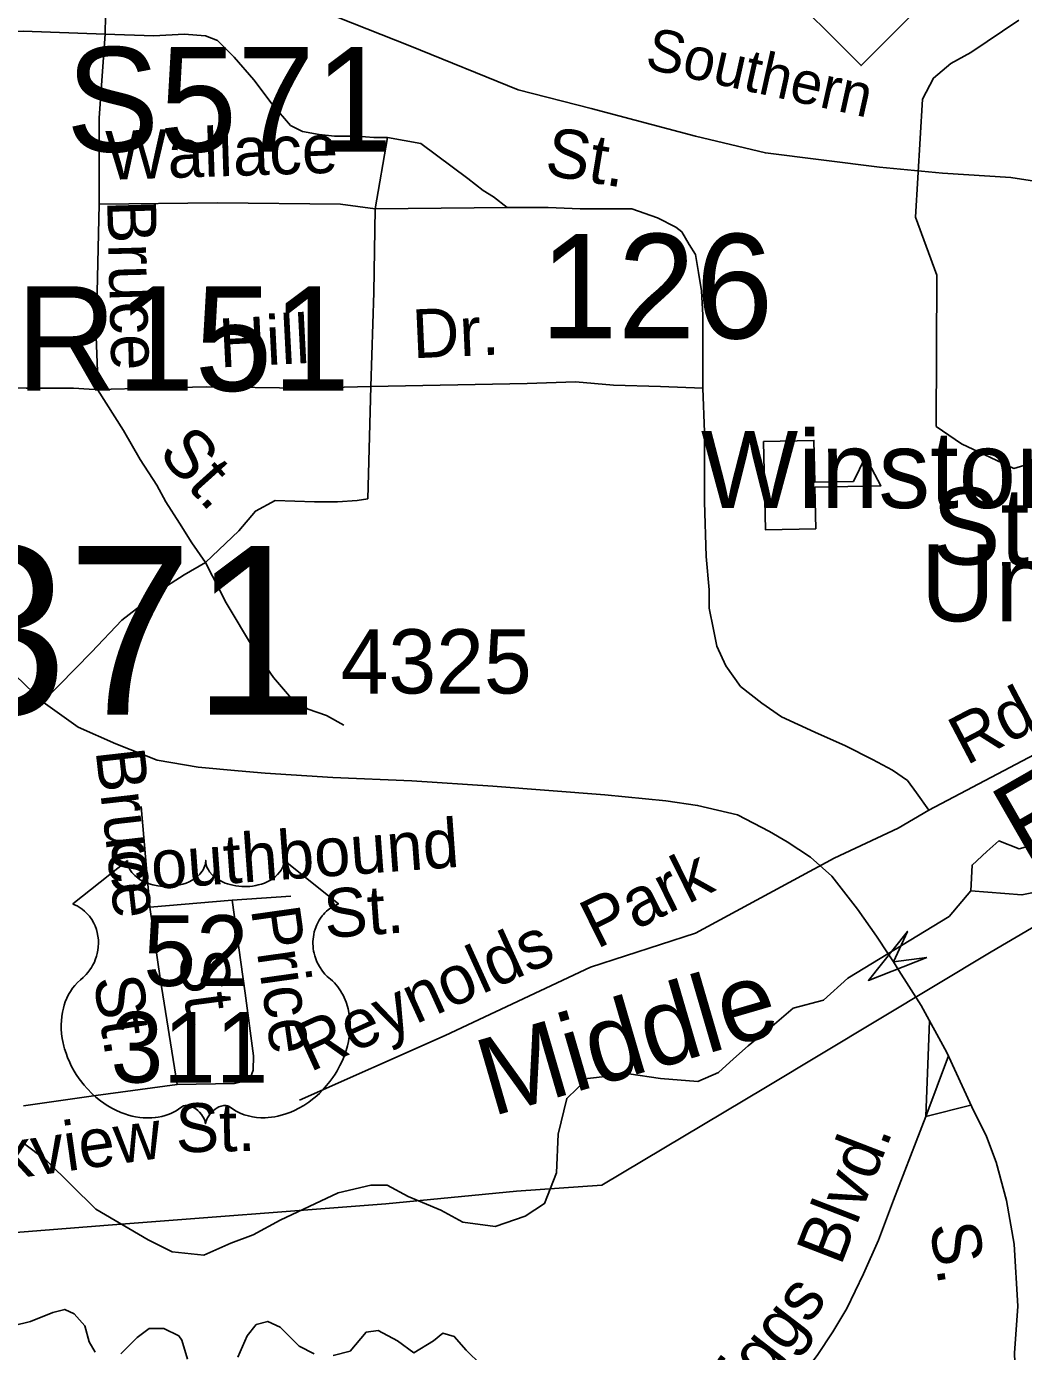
# Model space of a CAD drawing. Extents: x 1547597 to 1699558, y 810033 to 920809.
# Drawn here: x 1637444 to 1639384, y 852177 to 854755 of the extents above; entities that cross this region are included whole.
import ezdxf

# ---------------------------------------------------------------- set-up
doc = ezdxf.new("R2010")
doc.units = 0
for name, color, linetype in [('Exist Cultural Educational Facility College or University CELL', 7, 'Continuous'), ('Exist Cultural Educational Facility College or University Label', 7, 'Continuous'), ('Exist Hydrographic Creek Single Shore', 7, 'Continuous'), ('Exist Hydrographic Creek Single Shore Label', 7, 'Continuous'), ('Exist Railroad Mainline', 7, 'Continuous'), ('Exist Railroad Mainline Label', 7, 'Continuous'), ('Exist Road Non-System Structure Non-Sys Other Number Label', 7, 'Continuous'), ('Exist Road Non-System Type 51', 7, 'Continuous'), ('Exist Road Non-System Type 51 Label', 7, 'Continuous'), ('Exist Road Primary Interstate Structure Ovrhead Sign Number Label', 7, 'Continuous'), ('Exist Road Primary NC Shield CELL', 7, 'Continuous'), ('Exist Road Primary US Shield CELL', 7, 'Continuous'), ('Exist Road Primary US Shield Number Label', 7, 'Continuous'), ('Exist Road Primary US Structure RailRoad Number Label', 7, 'Continuous'), ('Exist Road Secondary Structure Standard Bridge Attributed CELL', 7, 'Continuous'), ('Exist Road Secondary Structure Standard Bridge Number Label', 7, 'Continuous'), ('Exist Road Secondary Type 51 Label', 7, 'Continuous'), ('Exist Road Secondary Type 51 Number Label', 7, 'Continuous'), ('Exist Road Secondary Type 51 Undivided 4 Lane Attributed', 7, 'Continuous'), ('Exist Utilities Electrical Transmission Line', 7, 'Continuous')]:
    doc.layers.add(name, color=color, linetype=linetype)

msp = doc.modelspace()

# ---------------------------------------------------------------- linework, layer by layer
at = {"layer": 'Exist Cultural Educational Facility College or University CELL'}
msp.add_lwpolyline([(1638878.3, 853947.5), (1638976.2, 853949.4), (1638977.8, 853868.4), (1639052.9, 853869.8), (1639076.2, 853917.3), (1639106.5, 853861.3), (1638978, 853858.8), (1638979.5, 853777.8), (1638881.6, 853775.9)], close=True, dxfattribs=at)
at = {"layer": 'Exist Hydrographic Creek Single Shore'}
for points in [[(1639506.6, 853937.2), (1639365, 853895.2), (1639262.9, 853943), (1639213.9, 853976.8), (1639215.4, 854270.7), (1639173.4, 854383.6), (1639187.6, 854613.2), (1639208.7, 854654.4), (1639242.5, 854682.9), (1639281, 854703.9), (1639374.4, 854767.3)], [(1639281, 853073.4), (1639283.6, 853123.3), (1639312.5, 853149.6), (1639336.1, 853170.6), (1639375.5, 853154.8), (1639412.2, 853165.3)], [(1641159.6, 852921.1), (1641078.3, 852923.8), (1641028.4, 852889.6), (1640724.1, 852908), (1640621.7, 852926.4), (1640495.8, 852984.1), (1640241.3, 853078.7), (1640099.6, 853094.4), (1639931.7, 853136.4), (1639845.1, 853125.9), (1639755.9, 853110.2), (1639669.3, 853104.9), (1639598.5, 853094.4), (1639535.5, 853065.5), (1639433.2, 853076), (1639380.7, 853065.5), (1639281, 853073.4)], [(1638414.2, 852440.6), (1638452.1, 852464.9), (1638475.4, 852525), (1638478.5, 852600), (1638495.4, 852669.6), (1638535.9, 852708.5), (1638616.2, 852717.1), (1638677.4, 852708.6), (1638750.2, 852702.3), (1638790.3, 852720.2), (1638819.9, 852746.6), (1638848.4, 852771.9), (1638894.8, 852809.9), (1638935.9, 852844.8), (1638995, 852860.7), (1639042, 852903.6), (1639239, 853023.5), (1639281, 853073.4)], [(1637577.9, 852175.8), (1637566.3, 852195.8), (1637557.9, 852227.5), (1637536.8, 852250.7), (1637518.8, 852259.1), (1637495.6, 852252.8), (1637452.3, 852235.9), (1637417.5, 852227.5), (1637398.5, 852233.8), (1637389, 852247.5), (1637383.8, 852268.6), (1637380.6, 852300.3), (1637389, 852346.7), (1637389, 852390), (1637397.5, 852439.6), (1637397.5, 852470.2), (1637382.7, 852505), (1637380.6, 852534.5), (1637348.9, 852596.8)], [(1637435.5, 852585.2), (1637484, 852548.2), (1637579, 852454.3), (1637681.3, 852394.2), (1637727.8, 852371), (1637789, 852364.6), (1637841.7, 852387.9), (1637885.2, 852403.9), (1637937.6, 852432.8), (1638050.6, 852486), (1638114, 852500.8), (1638145.6, 852500.8), (1638186.8, 852478.6), (1638250.1, 852452.2), (1638292.8, 852429), (1638356.1, 852420.6), (1638414.2, 852440.6)], [(1637757.8, 852162.1), (1637746.2, 852199), (1637740.9, 852207.4), (1637711.4, 852222.2), (1637682.9, 852222.2), (1637659.7, 852204.3), (1637628, 852172.6)], [(1638004.2, 852172.6), (1637974.7, 852187.4), (1637937.7, 852224.3), (1637913.5, 852235.9), (1637891.3, 852229.6), (1637873.4, 852207.4), (1637855.4, 852166.3)], [(1638328.7, 852151.5), (1638299.7, 852180), (1638276.5, 852206.4), (1638254.3, 852212.7), (1638235.8, 852197.9), (1638197.8, 852174.7), (1638166.2, 852197.9), (1638128.7, 852218), (1638105, 852214.8), (1638073.9, 852177.9), (1638041.1, 852169.4)]]:
    msp.add_lwpolyline(points, dxfattribs=at)
at = {"layer": 'Exist Railroad Mainline'}
msp.add_lwpolyline([(1637880.3, 854840.6), (1638189.9, 854717), (1638401, 854631.6), (1638542.9, 854595.3), (1638745.5, 854541.5), (1638881.6, 854508.8), (1639103.7, 854481.4), (1639226.1, 854469.7), (1639359.1, 854461.3), (1639514.5, 854437.3), (1639662.9, 854432.8), (1639865.9, 854404.9), (1640029.7, 854388), (1640249.5, 854369.4), (1640429.1, 854351.9)], dxfattribs=at)
at = {"layer": 'Exist Road Non-System Type 51'}
for p, q in [((1637597.5, 854739.5), (1637600.4, 854895.6)), ((1638146.5, 854538.7), (1638122.8, 854399.9)), ((1638122.8, 854399.9), (1638379.6, 854402.9)), ((1638114, 854054.4), (1638108.1, 853835.9)), ((1638114, 854054.4), (1638418, 854060.3)), ((1637684.4, 853041.5), (1637667.3, 853237.7)), ((1639140.1, 853195.2), (1639199.5, 853230.4)), ((1639015.2, 853137.1), (1639140.1, 853195.2)), ((1637844.5, 853055), (1637684.4, 853041.5)), ((1637958.6, 853063.3), (1637844.5, 853055)), ((1639201, 852820.5), (1639193.5, 852634.4)), ((1639193.5, 852634.4), (1639238, 852752.1)), ((1639281.6, 852656.5), (1639193.5, 852634.4))]:
    msp.add_line(p, q, dxfattribs=at)
for points in [[(1637597.5, 854739.5), (1637438.1, 854745.4), (1637272.8, 854742.5)], [(1637585.7, 854408.8), (1637585.7, 854577.1), (1637597.5, 854739.5)], [(1637597.5, 854739.5), (1637691.9, 854736.6), (1637751, 854739.5), (1637792.3, 854736.6), (1637815.9, 854727.7), (1637848.4, 854695.2), (1637886.7, 854650.9), (1637922.1, 854603.7), (1637957.6, 854562.3), (1637981.2, 854550.5), (1638013.6, 854544.6), (1638043.2, 854541.7), (1638087.4, 854541.7), (1638119.9, 854538.7), (1638146.5, 854538.7)], [(1638146.5, 854538.7), (1638211.4, 854526.9), (1638302.9, 854459), (1638332.4, 854435.4), (1638353, 854423.5), (1638379.6, 854402.9)], [(1637585.7, 854408.8), (1637579.8, 854151.8), (1637582.7, 854083.9), (1637582.7, 854048.5)], [(1638122.8, 854399.9), (1638055, 854408.8), (1637815.9, 854411.7), (1637585.7, 854408.8)], [(1638122.8, 854399.9), (1638119.9, 854237.5), (1638114, 854054.4)], [(1638379.6, 854402.9), (1638459.3, 854402.9), (1638521.3, 854399.9), (1638580.3, 854399.9), (1638621.6, 854399.9), (1638671.8, 854382.2), (1638707.2, 854364.5), (1638719, 854355.6), (1638733.5, 854330.8), (1638745.6, 854311.3), (1638751.5, 854275.9), (1638757.4, 854240.4), (1638760.3, 854193.2), (1638760.3, 854125.3), (1638760.3, 854051.4)], [(1637255.9, 854057.9), (1637443.9, 854051.1), (1637503.1, 854051.4), (1637535.5, 854051.4), (1637566, 854049.2), (1637582.7, 854048.5)], [(1637582.7, 854048.5), (1637793.8, 854053.8), (1637984.1, 854051.4), (1638114, 854054.4)], [(1637792.3, 853711.8), (1637765.7, 853750.2), (1637742.1, 853788.6), (1637715.6, 853830), (1637697.8, 853862.4), (1637665.4, 853912.6), (1637632.9, 853968.8), (1637582.7, 854048.5)], [(1638760.3, 854051.4), (1638677.7, 854054.4), (1638586.2, 854057.3), (1638512.4, 854063.3), (1638418, 854060.3)], [(1638760.3, 854051.4), (1638763.3, 853965.8), (1638763.3, 853909.7), (1638763.3, 853830), (1638766.2, 853723.6), (1638772.1, 853658.7), (1638772.1, 853623.2), (1638781, 853581.9), (1638786.9, 853549.4), (1638804.6, 853511), (1638833.5, 853470.9), (1638874.8, 853438.4), (1638913.2, 853411.8), (1638978.1, 853382.3), (1639037.2, 853355.7), (1639090.3, 853329.1), (1639128.7, 853308.4), (1639158.2, 853287.8), (1639175.9, 853264.1), (1639199.5, 853230.4)], [(1638108.1, 853835.9), (1638087.4, 853832.9), (1638049.1, 853830), (1638004.8, 853830), (1637928, 853832.9), (1637889.7, 853812.2), (1637857.2, 853773.8), (1637792.3, 853711.8)], [(1637792.3, 853711.8), (1637751, 853688.2), (1637709.6, 853661.6), (1637630, 853599.6), (1637570.9, 853537.6), (1637476.4, 853440.9)], [(1638061.8, 853395.6), (1638027.9, 853414.3), (1637992.4, 853426.6), (1637959.9, 853447.2), (1637924.5, 853488.6), (1637886.1, 853544.7), (1637833, 853633.3), (1637792.3, 853711.8)], [(1639757.5, 853524.1), (1639199.5, 853230.4)], [(1637975.5, 852666.1), (1638258.5, 852792.1), (1638541.4, 852924.8), (1638745.5, 852991.2), (1639015.2, 853137.1)], [(1637737.2, 852696.6), (1637704.4, 852903.2), (1637684.4, 853041.5)], [(1637844.5, 853055), (1637869.9, 852874.6), (1637886, 852752.4), (1637885.4, 852724.4), (1637879.3, 852708.5), (1637873.2, 852704.6), (1637849.1, 852698.9), (1637737.2, 852696.6)], [(1637438.6, 852655.2), (1637578.9, 852675), (1637737.2, 852696.6)], [(1638862.2, 852017.6), (1638913.1, 852078.8), (1638947.8, 852124.3), (1638982.5, 852169.6), (1639013.1, 852215.2), (1639039.8, 852260.9), (1639072.8, 852328.3), (1639102, 852393.9), (1639131, 852471.4), (1639153.1, 852528.8), (1639175.1, 852585.9), (1639193.5, 852634.4)]]:
    msp.add_lwpolyline(points, dxfattribs=at)
at = {"layer": 'Exist Road Primary NC Shield CELL'}
msp.add_lwpolyline([(1638734.8, 855011.8), (1639067.8, 855344.8), (1639400.8, 855011.8), (1639067.8, 854678.8)], close=True, dxfattribs=at)
at = {"layer": 'Exist Road Primary US Shield CELL'}
msp.add_lwpolyline([(1637640.8, 853132.4), (1637641, 853128), (1637642.1, 853122.8), (1637642.9, 853120.1), (1637645.4, 853115), (1637649.4, 853108.9), (1637655, 853102.9), (1637661.3, 853097.7), (1637665.6, 853094.9), (1637672.9, 853091), (1637681.1, 853087.6), (1637690.3, 853084.9), (1637699.6, 853083.1), (1637709.8, 853081.9), (1637719.9, 853081.7), (1637730.9, 853082.5), (1637742.9, 853084.9), (1637748.5, 853086.3), (1637754.7, 853088.5), (1637760.5, 853090.8), (1637766.8, 853094.2), (1637771.9, 853097.5), (1637775.9, 853100.4), (1637781.5, 853105.8), (1637786, 853111.4), (1637787.9, 853114.5), (1637789.6, 853117.5), (1637791.8, 853123.9), (1637792.4, 853126.8), (1637792.9, 853132.6), (1637793.2, 853127.7), (1637793.7, 853124.6), (1637794.5, 853121.6), (1637795.8, 853118.4), (1637798.1, 853113.9), (1637800.6, 853110.1), (1637805.3, 853104.5), (1637808.3, 853101.8), (1637811, 853099.6), (1637818.2, 853094.6), (1637826.6, 853090.3), (1637830.8, 853088.5), (1637835, 853087), (1637840.4, 853085.4), (1637846, 853084.1), (1637851.5, 853083.1), (1637857.2, 853082.3), (1637863, 853081.9), (1637867.7, 853081.7), (1637873.4, 853081.8), (1637878.8, 853082.1), (1637884.2, 853082.7), (1637890.3, 853083.7), (1637895.1, 853084.8), (1637901.5, 853086.5), (1637907.3, 853088.6), (1637912.4, 853090.8), (1637918.9, 853094.2), (1637924.3, 853097.6), (1637928.2, 853100.7), (1637932.8, 853105), (1637937.2, 853110.1), (1637939.8, 853113.8), (1637941.6, 853117.6), (1637943.3, 853121.6), (1637944.3, 853125.9), (1637944.8, 853129.6), (1637944.9, 853132.8), (1638051.2, 853048.1), (1638048.7, 853047.1), (1638042.9, 853044.3), (1638038.4, 853041.6), (1638031, 853036.5), (1638027.9, 853033.6), (1638024.8, 853030.7), (1638021.9, 853027.5), (1638019.3, 853024.6), (1638016.3, 853020.3), (1638013.5, 853016), (1638010.8, 853011.3), (1638008.8, 853007.3), (1638005.6, 852998.7), (1638004, 852993.3), (1638003, 852988.7), (1638001.7, 852979.2), (1638001.4, 852974.7), (1638001.4, 852970.3), (1638001.7, 852965.6), (1638002.1, 852961), (1638002.9, 852956.3), (1638003.7, 852952.2), (1638005, 852947.1), (1638006.9, 852941.2), (1638009.2, 852935.5), (1638014.1, 852926.2), (1638020.3, 852916.8), (1638024.8, 852911.5), (1638029.2, 852907), (1638035.7, 852901.5), (1638039.3, 852898.4), (1638043.3, 852894.3), (1638050, 852886.6), (1638052.7, 852882.9), (1638055.4, 852878.8), (1638057.9, 852874.6), (1638060.4, 852870.1), (1638062.5, 852866.1), (1638066.2, 852857), (1638068.9, 852848.2), (1638070.2, 852843.5), (1638072.2, 852833.1), (1638072.9, 852828), (1638073.7, 852817.8), (1638073.8, 852805.5), (1638072.8, 852793.8), (1638070.6, 852780.2), (1638068.8, 852772), (1638066, 852762.5), (1638063.3, 852754.3), (1638058.4, 852742.2), (1638054.1, 852733.4), (1638048.6, 852723.1), (1638044.7, 852716.9), (1638040.3, 852710.2), (1638034.7, 852702.6), (1638028.2, 852694.4), (1638020.3, 852685.8), (1638014, 852679.4), (1638005.7, 852672), (1638000.7, 852667.9), (1637993.5, 852662.5), (1637983.7, 852656), (1637974.1, 852650.4), (1637965.8, 852646.2), (1637958.6, 852643), (1637949.1, 852639.4), (1637933.4, 852635.1), (1637927.7, 852633.9), (1637921, 852632.9), (1637914.6, 852632.3), (1637908.5, 852631.9), (1637900.2, 852631.9), (1637892, 852632.5), (1637884.2, 852633.7), (1637876.1, 852635.4), (1637867.6, 852637.9), (1637859.9, 852640.9), (1637852.1, 852644.7), (1637839, 852653), (1637835.2, 852655), (1637833, 852655.6), (1637828, 852655.8), (1637823.2, 852654.8), (1637818.3, 852652.9), (1637815.3, 852651.3), (1637811.4, 852648.7), (1637808.4, 852646.3), (1637804.8, 852642.9), (1637802.3, 852640), (1637800.3, 852637.7), (1637796.6, 852631.9), (1637795.3, 852629.1), (1637793.9, 852625.6), (1637792.7, 852620.3), (1637791.1, 852626.9), (1637789.1, 852631.3), (1637786.9, 852635.1), (1637784.5, 852638.4), (1637780.8, 852642.7), (1637777.5, 852645.9), (1637773.5, 852649.2), (1637769.2, 852651.7), (1637765.8, 852653.5), (1637762.6, 852654.7), (1637758.8, 852655.6), (1637755.7, 852655.9), (1637753.1, 852655.8), (1637749.5, 852655), (1637744.7, 852651.6), (1637740.2, 852648.4), (1637735.2, 852645.3), (1637729.3, 852642.2), (1637725, 852640.2), (1637719.8, 852638.2), (1637713.8, 852636.2), (1637707.3, 852634.5), (1637700.6, 852633.2), (1637694.7, 852632.2), (1637688.3, 852631.7), (1637682.6, 852631.5), (1637676.7, 852631.5), (1637671.1, 852632), (1637664.6, 852632.5), (1637656.6, 852633.7), (1637649.9, 852635.2), (1637642.9, 852637.1), (1637635.7, 852639.4), (1637628, 852642.3), (1637618.3, 852646.5), (1637611.6, 852650), (1637601, 852656.1), (1637588.5, 852664.7), (1637579.2, 852672.3), (1637572.3, 852678.5), (1637562.2, 852688.8), (1637556.3, 852695.5), (1637546.9, 852707.6), (1637541, 852716.3), (1637537.1, 852722.7), (1637531.5, 852733), (1637528.4, 852739.5), (1637524.3, 852748.9), (1637521.2, 852757.5), (1637518.5, 852765.7), (1637517.1, 852770.9), (1637515.1, 852780), (1637513.9, 852786.4), (1637512.7, 852795.3), (1637512, 852804.7), (1637511.9, 852813.3), (1637512.1, 852820.4), (1637512.9, 852828.8), (1637514.4, 852837.6), (1637516.1, 852845.2), (1637517.6, 852850.7), (1637519.8, 852857.3), (1637522.8, 852864.7), (1637526.3, 852871.7), (1637529.7, 852877.6), (1637533.9, 852883.9), (1637538.1, 852889.2), (1637543.5, 852895.1), (1637549.1, 852900.5), (1637554.3, 852904.7), (1637560.5, 852910.7), (1637563.7, 852914.4), (1637567.5, 852919.5), (1637570.6, 852924.2), (1637573, 852928.4), (1637576.3, 852934.6), (1637578.2, 852939.2), (1637580.7, 852946.4), (1637581.9, 852951.4), (1637583.2, 852957.9), (1637584, 852964), (1637584.3, 852971.6), (1637584.1, 852977.9), (1637583.3, 852985.2), (1637581.9, 852992.2), (1637580.2, 852998.4), (1637577.6, 853005.4), (1637575.2, 853010.6), (1637571.1, 853017.5), (1637566.6, 853024), (1637561.9, 853029.3), (1637557.2, 853034), (1637552.7, 853037.5), (1637548.4, 853040.6), (1637543, 853043.9), (1637537.8, 853046.4), (1637534.5, 853047.8)], close=True, dxfattribs=at)
at = {"layer": 'Exist Road Secondary Structure Standard Bridge Attributed CELL'}
msp.add_lwpolyline([(1639195.5, 852943.6), (1639082, 852899.1), (1639158, 852994.4), (1639131.1, 852935.3)], close=True, dxfattribs=at)
at = {"layer": 'Exist Road Secondary Type 51 Undivided 4 Lane Attributed'}
for points in [[(1639131.1, 852935.3), (1639120.5, 852951.1), (1639097.7, 852985.4), (1639061.1, 853038), (1639010.7, 853102.2), (1638969.5, 853138.8), (1638923.8, 853168.5), (1638889.5, 853189.1), (1638827.7, 853221.2), (1638749.9, 853239.5), (1638688.1, 853248.7), (1638569.3, 853260), (1638351.7, 853277.2), (1638194, 853287.6), (1638040.1, 853294), (1637908.4, 853302.1), (1637856.2, 853306.8), (1637778.4, 853313.7), (1637698.3, 853327.4), (1637618.3, 853359.5), (1637545.1, 853391.5), (1637476.9, 853440.5), (1637422, 853493.2)], [(1639382.8, 849507.4), (1639377.2, 849713.5), (1639360.5, 849900.1), (1639354.9, 850187), (1639352.4, 850469), (1639355.6, 850558), (1639355.3, 850672.1), (1639358.6, 850882.1), (1639357.3, 851192.1), (1639363.7, 851510.8), (1639362.9, 851683.9), (1639368.9, 851939.9), (1639370.5, 852047.9), (1639366.4, 852173.8), (1639372.9, 852265.4), (1639365.4, 852385.9), (1639350.6, 852471.1), (1639330.3, 852545.3), (1639311.7, 852595.3), (1639283, 852653.4), (1639234.9, 852758.7), (1639184.6, 852850.3), (1639141.1, 852918.1), (1639131.1, 852935.3)]]:
    msp.add_lwpolyline(points, dxfattribs=at)
at = {"layer": 'Exist Utilities Electrical Transmission Line'}
msp.add_lwpolyline([(1635926.3, 852297), (1636494.8, 852343.6), (1637034.7, 852374.5), (1637218.9, 852392.2), (1637603, 852423.2), (1638143.3, 852464.2), (1638397.3, 852488.9), (1638563.5, 852500.9), (1638881.7, 852690.8), (1639320.9, 852955), (1639635, 853139.1)], dxfattribs=at)

# ---------------------------------------------------------------- texts
at = {"layer": 'Exist Cultural Educational Facility College or University Label'}
for s, p in [('Winston-Salem', (1638756.2, 853818)), ('State', (1639205.3, 853707.9)), ('Univ.', (1639183.7, 853597.7))]:
    msp.add_text(s, height=150, dxfattribs=at).set_placement(p)
at = {"layer": 'Exist Hydrographic Creek Single Shore Label'}
for s, rotation, p in [('Fork', 29.8579, (1639385.1, 853127.9)), ('Middle', 16.2769, (1638349.5, 852634))]:
    msp.add_text(s, height=150, rotation=rotation, dxfattribs=at).set_placement(p)
at = {"layer": 'Exist Railroad Mainline Label'}
msp.add_text('Southern', height=82.02, rotation=347.4598, dxfattribs=at).set_placement((1638645, 854674))
at = {"layer": 'Exist Road Non-System Structure Non-Sys Other Number Label'}
msp.add_text('J371', height=328.08, dxfattribs=at).set_placement((1637060.2, 853416))
at = {"layer": 'Exist Road Non-System Type 51 Label'}
for s, rotation, p in [('Wallace', 1.8134, (1637600.1, 854456.2)), ('St.', 350.6339, (1638450.1, 854466.5)), ('Bruce', 271.5023, (1637601.1, 854416.5)), ('Hill', 2.9078, (1637820.9, 854091.4)), ('Dr.', 2.5386, (1638196.5, 854109.2)), ('St.', 311.9875, (1637698.1, 853923.1)), ('Rd.', 27.6243, (1639272.3, 853316.5)), ('Bruce', 276.481, (1637578.6, 853346)), ('Southbound', 4.1585, (1637605, 853070.5)), ('Park', 26.313, (1638553.5, 852959.3)), ('St.', 4.1585, (1638026, 852981.3)), ('Price', 277.9978, (1637880.8, 853037.9)), ('Reynolds', 24.412, (1637995.6, 852719.9)), ('St.', 277.5191, (1637739.7, 852953.4)), ('St.', 279.0278, (1637574.1, 852902.6)), ('St.', 1.1925, (1637735.2, 852564.4)), ('Parkview', 8.0184, (1637201.7, 852482.5)), ('Blvd.', 68.8671, (1639028.2, 852341.9)), ('Diggs', 52.529, (1638806.8, 852021.3))]:
    msp.add_text(s, height=95, rotation=rotation, dxfattribs=at).set_placement(p)
at = {"layer": 'Exist Road Primary Interstate Structure Ovrhead Sign Number Label'}
msp.add_text('S571', height=203.41, dxfattribs=at).set_placement((1637521.2, 854511.2))
at = {"layer": 'Exist Road Primary US Shield Number Label'}
for s, p in [('52', (1637671.7, 852888.4)), ('311', (1637607.9, 852700.4))]:
    msp.add_text(s, height=137.5, dxfattribs=at).set_placement(p)
at = {"layer": 'Exist Road Primary US Structure RailRoad Number Label'}
msp.add_text('R151', height=203.41, dxfattribs=at).set_placement((1637423.6, 854046))
at = {"layer": 'Exist Road Secondary Structure Standard Bridge Number Label'}
msp.add_text('126', height=203.41, dxfattribs=at).set_placement((1638443, 854147.9))
at = {"layer": 'Exist Road Secondary Type 51 Label'}
msp.add_text('S.', height=95, rotation=278.8574, dxfattribs=at).set_placement((1639200.9, 852422.7))
at = {"layer": 'Exist Road Secondary Type 51 Number Label'}
msp.add_text('4325', height=125, dxfattribs=at).set_placement((1638055.3, 853457.2))

doc.saveas('drawing.dxf')
